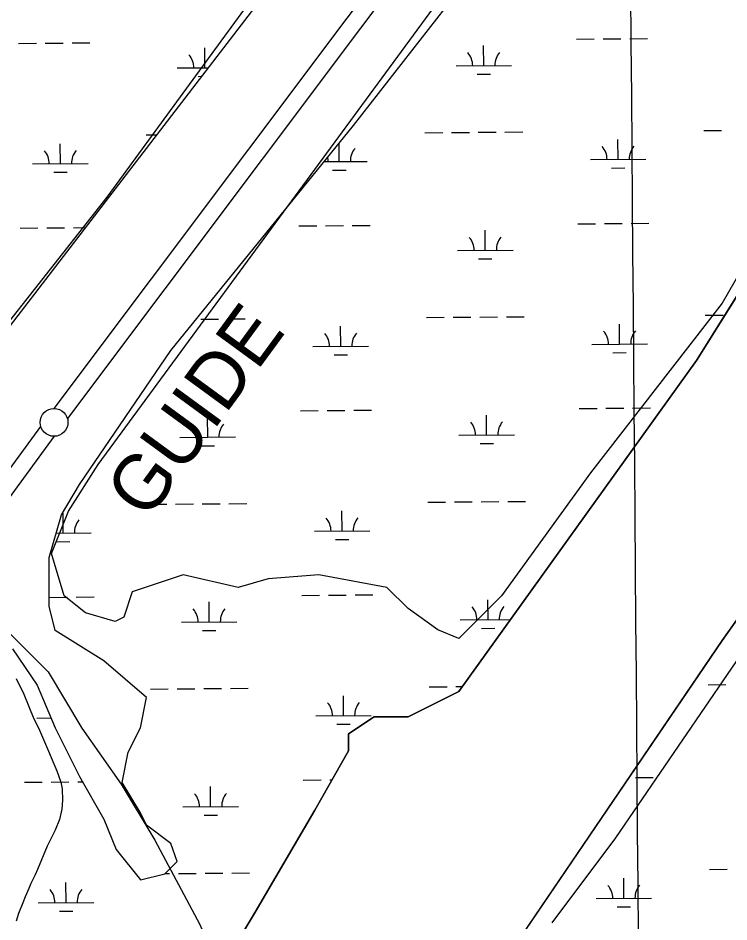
# Model space of a CAD drawing. Extents: x 3540316 to 3578335, y 553172 to 578787.
# Drawn here: x 3569718 to 3570997, y 565431 to 567058 of the extents above; entities that cross this region are included whole.
import ezdxf

# ---------------------------------------------------------------- set-up
doc = ezdxf.new("R2010")
doc.units = 0
for name, color, linetype in [('V-GRID-MAJR', 7, 'Continuous'), ('V-LEVE-IDEN', 7, 'Continuous'), ('V-SITE-VEGE', 7, 'Continuous'), ('V-SURV-LINE', 7, 'Continuous'), ('V-TOPO-SHOR', 7, 'Continuous'), ('V-UTIL-LINE', 7, 'Continuous'), ('V-WETL-SWMP', 7, 'Continuous')]:
    doc.layers.add(name, color=color, linetype=linetype)

msp = doc.modelspace()

# ---------------------------------------------------------------- linework, layer by layer
at = {"layer": 'V-GRID-MAJR'}
msp.add_spline([(3570887.492, 558776.553), (3570839.022, 564835.505), (3570790.536, 570896.3910000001), (3570742.0500000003, 576957.294), (3570742.035, 576959.211)], degree=3, dxfattribs=at)
at = {"layer": 'V-SITE-VEGE'}
for p, q in [((3570794.037, 565582.208), (3571664.654, 566858.464)), ((3570679.48, 565429.3640000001), (3570794.037, 565582.208))]:
    msp.add_line(p, q, dxfattribs=at)
for points in [[(3570312.91, 567332.283), (3569877.602, 566736.188), (3569564.485, 566338.79), (3569533.935, 566323.506), (3569511.024, 566346.434), (3569449.9280000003, 566438.1410000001), (3569373.558, 566866.105), (3569274.2770000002, 567179.437)], [(3571489.009, 567332.283), (3571160.616, 566850.821), (3570984.963, 566545.133), (3570748.219, 566239.442), (3570587.842, 566017.816), (3570511.472, 565941.392), (3570473.287, 565956.679), (3570419.828, 565994.888), (3570381.643, 566033.1), (3570259.453, 566056.027), (3570167.807, 566048.384), (3570114.348, 566033.1), (3570015.0670000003, 566056.027), (3569923.424, 566025.459), (3569908.15, 565979.604), (3569892.876, 565971.963), (3569839.417, 565987.247), (3569801.232, 566017.816), (3569778.321, 566094.241), (3569808.869, 566170.662), (3569862.328, 566254.726), (3570557.294, 567202.3640000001)], [(3569714.661, 565868.838), (3569728.436, 565840.7660000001)], [(3569728.436, 565840.7660000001), (3569746.392, 565796.523), (3569754.875, 565780.321), (3569772.848, 565738.231), (3569782.361, 565715.5700000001), (3569787.643, 565702.62), (3569795.018, 565682.1240000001), (3569797.082, 565670.274), (3569798.004, 565649.829), (3569796.808, 565633.701), (3569792.3680000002, 565615.4450000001), (3569784.6920000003, 565596.1410000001), (3569770.489, 565567.2000000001), (3569752.964, 565525.376), (3569748.588, 565515.728), (3569740.936, 565499.649)], [(3569740.936, 565499.649), (3569737.645, 565491.066), (3569731.077, 565476.054), (3569726.6950000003, 565465.331), (3569719.019, 565446.022), (3569714.612, 565432.071)]]:
    msp.add_lwpolyline(points, dxfattribs=at)
at = {"layer": 'V-SURV-LINE'}
for points in [[(3569782.83924, 566355.30102), (3570485.5107132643, 567292.2170998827)], [(3570509.497390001, 567274.19969), (3569806.8259180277, 566337.2836060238)], [(3568998.4634611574, 565282.2119300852), (3569758.9452162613, 566323.0245721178)], [(3569783.160348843, 566305.3150399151), (3569022.678593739, 565264.5023978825)]]:
    msp.add_lwpolyline(points, dxfattribs=at)
msp.add_circle((3569782.83924, 566330.30102), 25, dxfattribs=at)
at = {"layer": 'V-TOPO-SHOR'}
for points in [[(3569640.8640085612, 564775.9269880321), (3569854.700013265, 565020.478981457), (3569869.9740150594, 565066.3319789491), (3569900.522015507, 565096.9009783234), (3570007.4400178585, 565219.1769750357), (3570144.906024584, 565448.4439656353), (3570251.824030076, 565631.857957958), (3570312.9200333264, 565738.8499534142), (3570312.9200348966, 565769.4189512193), (3570358.742034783, 565799.9879513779), (3570419.838032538, 565799.9879545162), (3570511.4820315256, 565845.840955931), (3570939.154046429, 566441.9359350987), (3571321.004063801, 567053.3159108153), (3571657.032073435, 567481.281897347)], [(3571931.963997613, 567297.8680018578), (3571504.291995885, 566671.2040032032), (3570984.9769943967, 565937.5480043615), (3570435.112992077, 565127.470006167), (3570160.1809938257, 564852.3500048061), (3570022.714995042, 564730.0740038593), (3569900.522995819, 564607.7980032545), (3569121.5489956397, 563599.0220033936)]]:
    msp.add_lwpolyline(points, dxfattribs=at)
at = {"layer": 'V-UTIL-LINE'}
msp.add_lwpolyline([(3569196.09456942, 567194.8645838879), (3569236.5214885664, 567033.160907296), (3569297.160367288, 566740.0714934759), (3569347.692266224, 566537.9418977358), (3569398.2251651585, 566366.1312413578), (3569438.6510843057, 566285.2794030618), (3569499.289963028, 566214.533544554), (3569559.92884175, 566123.5747264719), (3569681.2075991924, 565971.9770296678), (3569772.1654172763, 565881.0192115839), (3569832.8052959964, 565779.9534137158), (3569903.5501545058, 565678.8886158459), (3569964.189033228, 565577.823817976), (3570045.041871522, 565426.226121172), (3570247.1714672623, 564961.327050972), (3570348.236265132, 564789.516394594), (3570469.5150225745, 564627.8127180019), (3570671.6446183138, 564253.8714658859), (3570984.9459917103, 563657.5876584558)], dxfattribs=at)
at = {"layer": 'V-WETL-SWMP'}
for p, q in [((3570321.8139566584, 566864.942060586), (3570902.4819735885, 567609.9510369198)), ((3571321.004063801, 567053.3159108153), (3570939.154046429, 566441.9359350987)), ((3570722.8677991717, 567020.6405223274), (3570754.8668478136, 567020.8871986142)), ((3570770.8663721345, 567021.0105367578), (3570802.8654207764, 567021.2572130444)), ((3570818.864945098, 567021.380551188), (3570850.8639937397, 567021.6272274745)), ((3569719.0825959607, 567012.902179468), (3569751.08164491, 567013.148855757)), ((3569767.0811693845, 567013.2721939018), (3569799.0802183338, 567013.5188701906)), ((3569815.0797428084, 567013.6422083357), (3569847.0787917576, 567013.8888846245)), ((3570054.2745569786, 566969.0547492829), (3570053.9970455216, 567005.0536793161)), ((3570556.1666754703, 566972.9240682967), (3570555.889166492, 567008.9229973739)), ((3570004.2760429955, 566968.669317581), (3570059.7336992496, 566969.0968330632)), ((3570506.1681619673, 566972.5386365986), (3570606.1651889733, 566973.3094999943)), ((3570042.393865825, 566953.5317043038), (3570047.82046366, 566953.5735372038)), ((3570544.2859833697, 566957.4010237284), (3570568.285269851, 566957.5860309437)), ((3569993.1329479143, 566459.5700728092), (3570321.8139566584, 566864.942060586)), ((3570952.14450748, 566855.9020439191), (3570984.1435561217, 566856.1487202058)), ((3569948.3593179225, 566848.1636966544), (3569967.0349687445, 566848.3076646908)), ((3570450.2514291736, 566852.0330188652), (3570482.2504778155, 566852.2796951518)), ((3570498.2500021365, 566852.403033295), (3570530.2490507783, 566852.6497095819)), ((3570546.2485750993, 566852.7730477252), (3570578.247623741, 566853.0197240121)), ((3570594.247148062, 566853.1430621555), (3570626.2461967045, 566853.3897384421)), ((3570797.9482523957, 566803.9698602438), (3570797.670743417, 566839.9687893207)), ((3569794.1630648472, 566796.2315116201), (3569793.88555339, 566832.2304416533)), ((3570296.055174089, 566800.1008351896), (3570295.8026281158, 566832.8615214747)), ((3569744.164550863, 566795.8460799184), (3569844.1615788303, 566796.6169433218)), ((3570269.0711650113, 566799.8928191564), (3570346.0536875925, 566800.4862668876)), ((3570747.9497388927, 566803.5844285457), (3570847.9467658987, 566804.3552919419)), ((3569782.282373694, 566780.7084666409), (3569806.2816604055, 566780.8934738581)), ((3570284.1744819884, 566784.5777906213), (3570308.17376847, 566784.7627978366)), ((3570786.067560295, 566788.4468156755), (3570810.0668467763, 566788.6318228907)), ((3569721.647071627, 566680.2370670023), (3569753.646120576, 566680.4837432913)), ((3569769.6456450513, 566680.6070814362), (3569801.6446940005, 566680.853757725)), ((3569817.6442184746, 566680.9770958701), (3569838.7432176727, 566681.1397451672)), ((3570223.5391736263, 566684.1063936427), (3570255.5382222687, 566684.3530699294)), ((3570271.5377465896, 566684.476408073), (3570303.5367952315, 566684.7230843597)), ((3570319.5363195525, 566684.8464225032), (3570351.535368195, 566685.0930987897)), ((3570558.7311282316, 566640.2589646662), (3570558.4536192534, 566676.2578937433)), ((3570725.432251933, 566687.9754186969), (3570757.4313005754, 566688.2220949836)), ((3570773.430824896, 566688.3454331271), (3570805.429873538, 566688.5921094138)), ((3570821.4293978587, 566688.7154475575), (3570853.428446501, 566688.962123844)), ((3570984.9769943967, 565937.5480043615), (3571504.2919958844, 566671.2040032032)), ((3570508.732614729, 566639.8735329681), (3570608.7296417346, 566640.6443963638)), ((3570546.850436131, 566624.7359200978), (3570570.8497226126, 566624.9209273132)), ((3570046.919949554, 566516.2389190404), (3570078.9189981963, 566516.4855953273)), ((3570094.918522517, 566516.6089334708), (3570126.9175711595, 566516.8556097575)), ((3570452.815881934, 566519.3679152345), (3570484.8149305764, 566519.6145915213)), ((3570500.8144548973, 566519.7379296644), (3570532.8135035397, 566519.9846059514)), ((3570548.8130278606, 566520.1079440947), (3570580.812076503, 566520.3546203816)), ((3570596.8116008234, 566520.477958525), (3570628.810649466, 566520.7246348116)), ((3570954.7089602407, 566523.2369402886), (3570986.708008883, 566523.4836165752)), ((3570298.6196268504, 566467.4357315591), (3570298.3421178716, 566503.434660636)), ((3570800.5127051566, 566471.3047566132), (3570800.2351961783, 566507.3036856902)), ((3570248.6211133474, 566467.050299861), (3570348.6181403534, 566467.8211632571)), ((3570750.514191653, 566470.9193249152), (3570850.51121866, 566471.6901883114)), ((3569828.792941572, 566218.5370816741), (3569993.1329479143, 566459.5700728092)), ((3570286.7389347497, 566451.9126869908), (3570310.7382212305, 566452.097694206)), ((3570788.632013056, 566455.781712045), (3570812.631299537, 566455.9667192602)), ((3570939.154046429, 566441.9359350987), (3570511.4820315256, 565845.840955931)), ((3570226.1036263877, 566351.4412900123), (3570258.10267503, 566351.6879662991)), ((3570274.1021993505, 566351.8113044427), (3570306.1012479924, 566352.0579807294)), ((3570322.100772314, 566352.181318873), (3570354.099820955, 566352.4279951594)), ((3570727.996704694, 566355.3103150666), (3570759.995753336, 566355.5569913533)), ((3570775.995277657, 566355.6803294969), (3570807.9943262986, 566355.9270057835)), ((3570823.9938506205, 566356.0503439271), (3570855.992899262, 566356.2970202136)), ((3570059.4025026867, 566303.7248359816), (3570059.1249937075, 566339.7237650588)), ((3570561.295580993, 566307.5938610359), (3570561.018072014, 566343.592790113)), ((3570009.4039891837, 566303.3394042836), (3570109.4010161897, 566304.1102676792)), ((3570511.2970674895, 566307.2084293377), (3570611.294094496, 566307.9792927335)), ((3570047.521810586, 566288.2017914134), (3570071.521097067, 566288.3867986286)), ((3570549.4148888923, 566292.0708164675), (3570573.414175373, 566292.2558236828)), ((3569795.9249399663, 566163.757083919), (3569828.792941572, 566218.5370816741)), ((3570551.3774806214, 566187.4428404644), (3570583.376529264, 566187.6895167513)), ((3570599.3760535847, 566187.8128548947), (3570631.3751022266, 566188.0595311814)), ((3569953.487256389, 566182.8337865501), (3569985.4863050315, 566183.0804628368)), ((3570001.4858293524, 566183.2038009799), (3570033.4848779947, 566183.4504772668)), ((3570049.484402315, 566183.5738154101), (3570081.4834509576, 566183.820491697)), ((3570097.482975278, 566183.9438298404), (3570129.48202392, 566184.1905061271)), ((3570455.380334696, 566186.7028116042), (3570487.379383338, 566186.9494878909)), ((3570503.3789076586, 566187.072826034), (3570535.377956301, 566187.3195023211)), ((3569774.0129368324, 566087.0650883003), (3569795.9249399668, 566163.757083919)), ((3569799.2910013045, 566130.9016028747), (3569799.0134923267, 566166.9005319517)), ((3570301.184079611, 566134.7706279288), (3570300.906570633, 566170.7695570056)), ((3569786.5095061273, 566130.8030720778), (3569849.2895148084, 566131.2870345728)), ((3570251.185566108, 566134.3851962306), (3570351.182593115, 566135.1560596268)), ((3569787.4103092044, 566115.3785583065), (3569811.4095956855, 566115.5635655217)), ((3570289.303387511, 566119.2475833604), (3570313.3026739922, 566119.4325905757)), ((3569774.012932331, 565999.417094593), (3569774.0129368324, 566087.0650883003)), ((3569774.7735738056, 566015.2771757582), (3569806.772622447, 566015.5238520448)), ((3569822.772146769, 566015.6471901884), (3569854.7711954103, 566015.8938664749)), ((3570228.668079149, 566018.7761863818), (3570260.667127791, 566019.0228626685)), ((3570276.6666521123, 566019.1462008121), (3570308.6657007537, 566019.3928770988)), ((3570324.6652250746, 566019.5162152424), (3570356.664273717, 566019.7628915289)), ((3570563.860033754, 565974.9287574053), (3570563.5825247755, 566010.9276864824)), ((3569784.9689296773, 565955.5930983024), (3569774.012932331, 565999.417094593)), ((3570061.966955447, 565971.0597323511), (3570061.6894464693, 566007.0586614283)), ((3570011.9684419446, 565970.674300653), (3570111.9654689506, 565971.4451640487)), ((3570513.8615202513, 565974.5433257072), (3570604.3206483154, 565975.2406627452)), ((3570551.9793416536, 565959.405712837), (3570575.978628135, 565959.5907200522)), ((3569872.6169236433, 565900.8131067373), (3569784.9689296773, 565955.5930983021)), ((3570050.086263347, 565955.5366877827), (3570074.085549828, 565955.7216949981)), ((3570435.112992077, 565127.470006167), (3570984.9769943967, 565937.5480043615)), ((3569708.276930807, 565922.7250967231), (3569752.1009258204, 565856.9891036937)), ((3569949.3089174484, 565835.0771153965), (3569872.6169236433, 565900.8131067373)), ((3569752.1009258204, 565856.9891036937), (3569784.9689206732, 565780.2971108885)), ((3569956.0517091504, 565850.1686829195), (3569988.050757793, 565850.4153592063)), ((3570004.0502821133, 565850.5386973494), (3570036.049330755, 565850.7853736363)), ((3570052.0488550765, 565850.9087117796), (3570084.0479037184, 565851.1553880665)), ((3570100.04742804, 565851.2787262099), (3570132.0464766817, 565851.5254024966)), ((3570511.4820315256, 565845.840955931), (3570419.838032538, 565799.9879545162)), ((3570457.9447874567, 565854.0377079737), (3570489.9438360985, 565854.2843842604)), ((3570505.94336042, 565854.4077224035), (3570517.6932971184, 565854.4983010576)), ((3570959.838298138, 565857.9064007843), (3570991.837346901, 565858.1530770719)), ((3569938.3529150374, 565780.2971187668), (3569949.3089174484, 565835.0771153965)), ((3570303.7485323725, 565802.1055242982), (3570303.4710233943, 565838.1044533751)), ((3569751.8569405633, 565797.8510675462), (3569777.3615348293, 565798.047678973)), ((3570253.7500188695, 565801.7200926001), (3570353.7470458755, 565802.4909559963)), ((3570358.742034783, 565799.9879513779), (3570312.9200348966, 565769.4189512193)), ((3570419.838032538, 565799.9879545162), (3570358.742034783, 565799.9879513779)), ((3570291.867840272, 565786.5824797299), (3570315.867126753, 565786.7674869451)), ((3569784.9689206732, 565780.2971108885), (3569828.7929145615, 565692.6491194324)), ((3569916.4409135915, 565736.4731207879), (3569938.3529150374, 565780.2971187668)), ((3570312.9200348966, 565769.4189512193), (3570312.9200333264, 565738.8499534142)), ((3569905.4849111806, 565681.6931241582), (3569916.4409135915, 565736.4731207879)), ((3570312.9200333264, 565738.8499534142), (3570251.8240300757, 565631.857957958)), ((3569825.3365995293, 565682.9820865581), (3569834.277547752, 565683.0510111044)), ((3569828.7929145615, 565692.6491194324), (3569872.6169090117, 565615.9571271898)), ((3570231.23253191, 565686.1110827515), (3570263.231580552, 565686.3577590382)), ((3570279.2311048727, 565686.4810971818), (3570283.032400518, 565686.5104008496)), ((3570829.12319281, 565690.7197999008), (3570861.1222415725, 565690.9664761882)), ((3569729.3394536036, 565682.2420576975), (3569761.338502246, 565682.4887339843)), ((3569777.3380265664, 565682.6120721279), (3569809.337075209, 565682.8587484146)), ((3569938.352907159, 565626.9131297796), (3569905.4849111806, 565681.6931241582)), ((3570064.531408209, 565638.3946287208), (3570064.25389923, 565674.3935577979)), ((3570014.532894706, 565638.0091970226), (3570114.529921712, 565638.7800604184)), ((3569949.3089056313, 565605.0011319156), (3569938.352907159, 565626.9131297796)), ((3570052.6507161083, 565622.8715841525), (3570076.6500025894, 565623.0565913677)), ((3570251.824030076, 565631.857957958), (3570144.906024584, 565448.4439656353)), ((3569872.6169090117, 565615.9571271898), (3569894.5289053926, 565561.1761322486)), ((3569993.1329023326, 565572.1321365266), (3569949.3089056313, 565605.0011319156)), ((3570004.088900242, 565539.2641394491), (3569993.1329023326, 565572.1321365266)), ((3569894.5289053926, 565561.1761322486), (3569938.3529009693, 565506.3961384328)), ((3569982.1768999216, 565517.3521398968), (3570004.088900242, 565539.2641394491)), ((3570962.4027604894, 565525.2412881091), (3570994.401809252, 565525.4879643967)), ((3569938.3529009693, 565506.3961384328), (3569982.1768999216, 565517.3521398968)), ((3569982.5125533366, 565517.6877933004), (3569990.6152105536, 565517.7502555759)), ((3570006.6147348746, 565517.873593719), (3570038.613783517, 565518.120270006)), ((3570054.6133078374, 565518.2436081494), (3570086.6123564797, 565518.4902844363)), ((3570102.6118808, 565518.6136225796), (3570134.6109294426, 565518.8602988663)), ((3570808.206506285, 565473.3091030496), (3570807.928996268, 565509.3080331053)), ((3569804.419906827, 565465.571395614), (3569804.1423978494, 565501.5703246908)), ((3570758.2079925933, 565472.92367135), (3570858.2050199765, 565473.694534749)), ((3569754.421393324, 565465.1859639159), (3569854.4184203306, 565465.956827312)), ((3570796.325814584, 565457.7860580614), (3570820.3251011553, 565457.9710652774)), ((3569792.5392147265, 565450.0483510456), (3569816.5385012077, 565450.2333582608)), ((3570144.906024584, 565448.4439656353), (3570007.4400178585, 565219.1769750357))]:
    msp.add_line(p, q, dxfattribs=at)
msp.add_lwpolyline([(3570527.2060000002, 567578.227), (3569691.518, 566489.301), (3569377.503, 566094.2490000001), (3568815.313, 565319.339), (3568050.532, 564296.255), (3567209.7800000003, 563141.487), (3566602.008, 562331.1240000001), (3566277.983, 562017.025), (3565673.416, 561197.476), (3565172.378, 560514.267), (3564921.985, 560189.283), (3564910.821, 560178.287), (3564898.324, 560174.226), (3564891.399, 560174.279), (3564881.7460000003, 560179.892), (3564271.418, 560611.123), (3564168.14, 560690.856), (3564140.6180000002, 560714.611), (3564125.562, 560738.2710000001)], dxfattribs=at)
for centre, radius, start, end in [((3569999.029602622, 566969.1036907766), 35.24628790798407, 359.66985651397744, 41.21351484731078), ((3570500.921721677, 566972.9730097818), 35.24628790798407, 359.6698565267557, 41.21351486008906), ((3570611.4043091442, 566973.8247049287), 35.246287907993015, 139.66985349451, 181.21351182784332), ((3570351.2928077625, 566801.0014718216), 35.246287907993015, 139.66985349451, 181.21351182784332), ((3570742.7032986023, 566804.0188017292), 35.24628790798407, 359.6698565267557, 41.21351486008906), ((3570853.185886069, 566804.8704968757), 35.246287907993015, 139.66985349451, 181.21351182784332), ((3569738.9181104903, 566796.2804531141), 35.24628790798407, 359.66985651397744, 41.21351484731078), ((3569849.4006990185, 566797.1321482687), 35.24628790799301, 139.66985350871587, 181.2135118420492), ((3570240.810220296, 566800.149776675), 35.24628790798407, 359.6698565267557, 12.105557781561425), ((3570503.486174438, 566640.3079061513), 35.24628790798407, 359.6698565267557, 41.21351486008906), ((3570613.9687619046, 566641.1596012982), 35.246287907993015, 139.66985349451, 181.21351182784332), ((3570243.3746730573, 566467.4846730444), 35.24628790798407, 359.6698565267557, 41.21351486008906), ((3570353.857260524, 566468.336368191), 35.246287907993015, 139.66985349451, 181.21351182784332), ((3570745.267751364, 566471.3536980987), 35.24628790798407, 359.6698565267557, 41.21351486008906), ((3570855.75033883, 566472.2053932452), 35.246287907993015, 139.66985349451, 181.21351182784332), ((3570004.1575488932, 566303.7737774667), 35.24628790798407, 359.6698565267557, 41.21351486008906), ((3570114.6401363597, 566304.6254726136), 35.246287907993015, 139.66985349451, 181.21351182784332), ((3570506.0506271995, 566307.642802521), 35.24628790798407, 359.6698565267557, 41.21351486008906), ((3570616.5332146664, 566308.4944976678), 35.246287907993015, 139.66985349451, 181.21351182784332), ((3570245.939125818, 566134.8195694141), 35.24628790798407, 359.6698565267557, 41.21351486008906), ((3570356.421713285, 566135.6712645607), 35.246287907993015, 139.66985349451, 181.21351182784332), ((3569854.5286349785, 566131.8022395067), 35.246287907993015, 139.66985349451, 181.21351182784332), ((3570006.7220016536, 565971.1086738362), 35.24628790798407, 359.6698565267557, 41.21351486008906), ((3570117.204589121, 565971.9603689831), 35.246287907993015, 139.66985349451, 181.21351182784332), ((3570508.6150799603, 565974.9776988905), 35.24628790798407, 359.6698565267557, 41.21351486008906), ((3570619.0976674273, 565975.8293940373), 35.246287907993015, 139.66985349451, 181.21351182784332), ((3570248.5035785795, 565802.1544657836), 35.24628790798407, 359.6698565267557, 41.21351486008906), ((3570358.986166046, 565803.0061609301), 35.246287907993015, 139.66985349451, 181.21351182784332), ((3570009.2864544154, 565638.443570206), 35.24628790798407, 359.6698565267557, 41.21351486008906), ((3570119.769041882, 565639.2952653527), 35.246287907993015, 139.66985349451, 181.21351182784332), ((3569749.1749530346, 565465.6203370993), 35.24628790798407, 359.6698565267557, 41.21351486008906), ((3569859.6575405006, 565466.4720322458), 35.246287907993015, 139.66985349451, 181.21351182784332), ((3570752.96155227, 565473.3580445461), 35.24628790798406, 359.66985650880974, 41.2135148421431), ((3570863.444140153, 565474.209739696), 35.24628790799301, 139.66985351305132, 181.21351184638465)]:
    msp.add_arc(centre, radius, start, end, dxfattribs=at)

# ---------------------------------------------------------------- texts
at = {"layer": 'V-LEVE-IDEN'}
msp.add_text('GUIDE', height=99.99980199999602, rotation=53.801054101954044, dxfattribs=at).set_placement((3569950.587060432, 566151.827669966))

doc.saveas('drawing.dxf')
